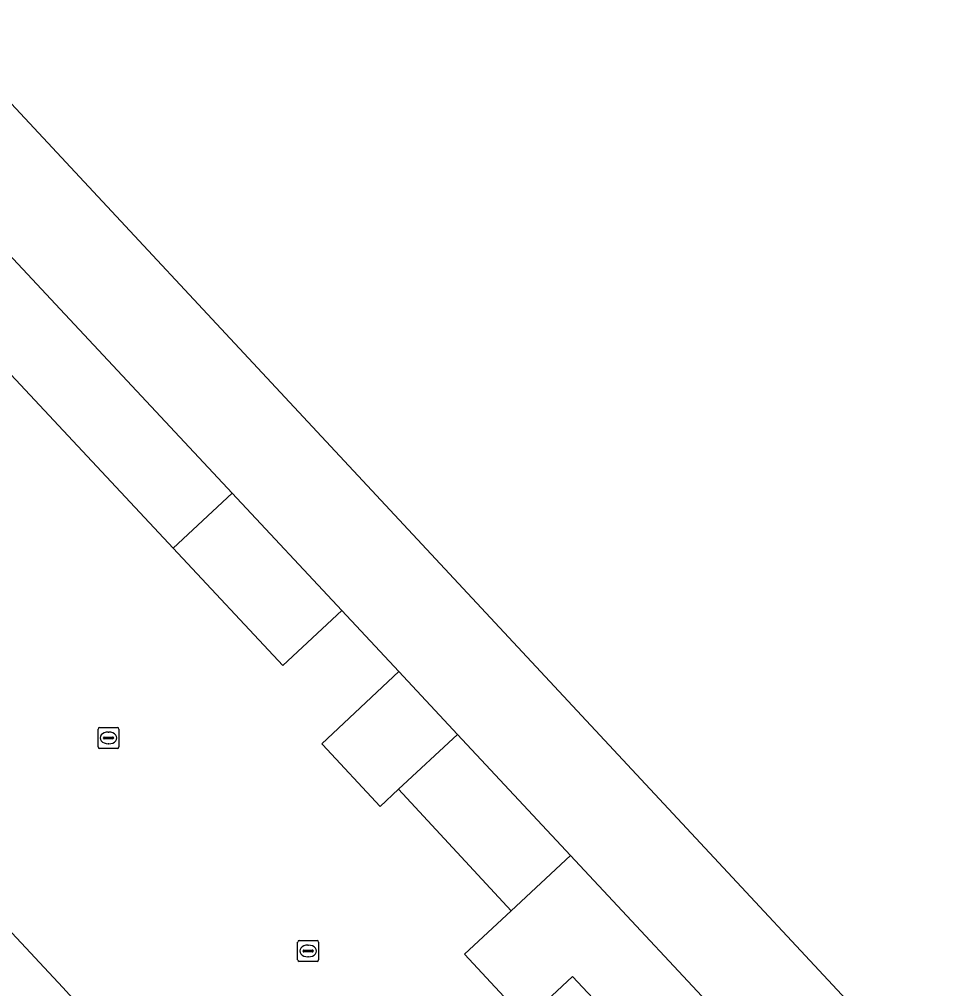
# Model space of a CAD drawing. Extents: x 163426 to 164192, y 380329 to 381641.
# Drawn here: x 163809.42 to 163853.82, y 380504.34 to 380550.65 of the extents above; entities that cross this region are included whole.
import ezdxf

# ---------------------------------------------------------------- set-up
doc = ezdxf.new("R2010")
doc.units = 0
for name, color, linetype in [('IMGEO_Erf', 7, 'Continuous'), ('IMGEO_Gemengd_bos', 7, 'Continuous'), ('IMGEO_Grasland_overig', 7, 'Continuous'), ('IMGEO_Kolk', 7, 'Continuous'), ('IMGEO_Pand', 7, 'Continuous'), ('IMGEO_Rijbaan_lokaal_open', 7, 'Continuous')]:
    doc.layers.add(name, color=color, linetype=linetype)

msp = doc.modelspace()

# ---------------------------------------------------------------- linework, layer by layer
at = {"layer": 'IMGEO_Erf'}
msp.add_lwpolyline([(163841.218, 380499.198), (163835.856, 380504.919), (163833.615, 380502.836), (163830.688, 380505.985), (163832.925, 380508.063), (163827.534, 380513.866), (163826.656, 380513.05), (163823.912, 380516.003), (163823.875, 380516.043), (163827.556, 380519.486), (163824.825, 380522.408), (163822.012, 380519.777), (163816.768, 380525.382), (163800.33, 380542.952), (163789.102, 380532.456), (163787.137, 380530.53), (163803.509, 380512.945), (163811.495, 380504.39), (163812.139, 380503.698)], dxfattribs=at)
at = {"layer": 'IMGEO_Gemengd_bos'}
msp.add_lwpolyline([(163873.999, 380484.833), (163903.39, 380563.948), (163820.86, 380592.699), (163816.745, 380594.133), (163809.752, 380597.033), (163798.987, 380566.216), (163802.04, 380554.126), (163860.054, 380491.879), (163862.233, 380493.91)], close=True, dxfattribs=at)
at = {"layer": 'IMGEO_Grasland_overig'}
msp.add_lwpolyline([(163802.04, 380554.126), (163799.028, 380550.006), (163811.15, 380537.038), (163819.584, 380528.015), (163824.825, 380522.408), (163827.556, 380519.486), (163830.356, 380516.489), (163835.763, 380510.699), (163844.059, 380501.818), (163852.07, 380493.242), (163856.466, 380488.536), (163860.054, 380491.879)], close=True, dxfattribs=at)
at = {"layer": 'IMGEO_Kolk'}
for p, q in [((163813.179, 380515.893), (163813.179, 380516.745)), ((163813.254, 380516.819), (163814.106, 380516.819)), ((163814.18, 380516.745), (163814.18, 380515.893)), ((163813.438, 380516.313), (163813.438, 380516.325)), ((163813.876, 380516.276), (163813.478, 380516.276)), ((163813.481, 380516.362), (163813.879, 380516.362)), ((163813.667, 380516.599), (163813.692, 380516.599)), ((163813.922, 380516.325), (163813.922, 380516.313)), ((163814.106, 380515.819), (163813.254, 380515.819)), ((163813.69, 380516.039), (163813.665, 380516.039)), ((163822.719, 380505.715), (163822.719, 380506.567)), ((163822.794, 380506.641), (163823.646, 380506.641)), ((163823.207, 380506.421), (163823.232, 380506.421)), ((163823.72, 380506.567), (163823.72, 380505.715)), ((163822.978, 380506.135), (163822.978, 380506.147)), ((163823.416, 380506.098), (163823.018, 380506.098)), ((163823.021, 380506.184), (163823.419, 380506.184)), ((163823.462, 380506.147), (163823.462, 380506.135)), ((163823.646, 380505.641), (163822.794, 380505.641)), ((163823.23, 380505.861), (163823.205, 380505.861))]:
    msp.add_line(p, q, dxfattribs=at)
for points in [[(163813.179, 380515.893), (163813.179, 380516.745)], [(163813.254, 380516.819), (163814.106, 380516.819)], [(163814.18, 380516.745), (163814.18, 380515.893)], [(163814.106, 380515.819), (163813.254, 380515.819)], [(163822.719, 380505.715), (163822.719, 380506.567)], [(163822.794, 380506.641), (163823.646, 380506.641)], [(163823.72, 380506.567), (163823.72, 380505.715)], [(163823.646, 380505.641), (163822.794, 380505.641)]]:
    msp.add_lwpolyline(points, dxfattribs=at)
for centre, radius, start, end in [((163813.256, 380516.743), 0.0765, 91.552, 178.448), ((163813.256, 380516.743), 0.0765, 91.552, 178.448), ((163814.104, 380516.743), 0.0765, 1.552, 88.448), ((163814.104, 380516.743), 0.0765, 1.552, 88.448), ((163813.478, 380516.322), 0.0403, 85.8775, 175.7526), ((163813.475, 380516.312), 0.0366, 178.938, 274.7102), ((163813.879, 380516.319), 0.043, 264.8664, 352.4533), ((163813.883, 380516.324), 0.0386, 1.7309, 96.639), ((163813.256, 380515.895), 0.0765, 181.552, 268.448), ((163813.256, 380515.895), 0.0765, 181.552, 268.448), ((163814.104, 380515.895), 0.0765, 271.552, 358.448), ((163814.104, 380515.895), 0.0765, 271.552, 358.448), ((163822.796, 380506.565), 0.0765, 91.552, 178.448), ((163822.796, 380506.565), 0.0765, 91.552, 178.448), ((163823.644, 380506.565), 0.0765, 1.552, 88.448), ((163823.644, 380506.565), 0.0765, 1.552, 88.448), ((163823.018, 380506.144), 0.0403, 85.8775, 175.7526), ((163823.015, 380506.134), 0.0366, 178.938, 274.7102), ((163823.419, 380506.141), 0.043, 264.8664, 352.4533), ((163823.423, 380506.146), 0.0386, 1.7309, 96.639), ((163822.796, 380505.717), 0.0765, 181.552, 268.448), ((163822.796, 380505.717), 0.0765, 181.552, 268.448), ((163823.644, 380505.717), 0.0765, 271.552, 358.448), ((163823.644, 380505.717), 0.0765, 271.552, 358.448)]:
    msp.add_arc(centre, radius, start, end, dxfattribs=at)
for centre, major_axis, ratio, start_param, end_param in [((163813.666, 380516.319), (-0.387, 0.002), 0.722429, 4.712389, 7.853982), ((163813.691, 380516.319), (-0.39, 0.002), 0.717154, 1.570796, 4.712389), ((163823.206, 380506.141), (-0.387, 0.002), 0.722429, 4.712389, 7.853982), ((163823.231, 380506.141), (-0.39, 0.002), 0.717154, 1.570796, 4.712389)]:
    msp.add_ellipse(centre, major_axis=major_axis, ratio=ratio, start_param=start_param, end_param=end_param, dxfattribs=at)
at = {"layer": 'IMGEO_Pand'}
for points in [[(163799.028, 380550.006), (163785.032, 380536.838), (163789.102, 380532.456), (163800.33, 380542.952), (163816.768, 380525.382), (163819.584, 380528.015), (163811.15, 380537.038)], [(163819.584, 380528.015), (163816.768, 380525.382), (163822.012, 380519.777), (163824.825, 380522.408)], [(163830.356, 380516.489), (163827.556, 380519.486), (163823.875, 380516.043), (163823.912, 380516.003), (163826.656, 380513.05), (163827.534, 380513.866)], [(163830.356, 380516.489), (163827.534, 380513.866), (163832.925, 380508.063), (163835.763, 380510.699)], [(163835.763, 380510.699), (163832.925, 380508.063), (163830.688, 380505.985), (163833.615, 380502.836), (163835.856, 380504.919), (163841.218, 380499.198), (163844.059, 380501.818)]]:
    msp.add_lwpolyline(points, close=True, dxfattribs=at)
at = {"layer": 'IMGEO_Rijbaan_lokaal_open'}
msp.add_lwpolyline([(163811.495, 380504.39), (163803.509, 380512.945), (163787.137, 380530.53), (163782.906, 380535.18), (163782.307, 380535.838), (163781.617, 380536.619), (163781.282, 380536.983), (163777.747, 380533.683), (163779.493, 380531.821), (163780.587, 380530.79), (163796.756, 380513.541), (163817.161, 380491.686), (163844.639, 380462.256), (163849.019, 380457.499), (163852.381, 380460.551), (163845.853, 380467.567), (163844.201, 380469.343), (163836.026, 380478.084), (163827.863, 380486.824), (163819.621, 380495.658), (163812.139, 380503.698)], close=True, dxfattribs=at)

doc.saveas('drawing.dxf')
